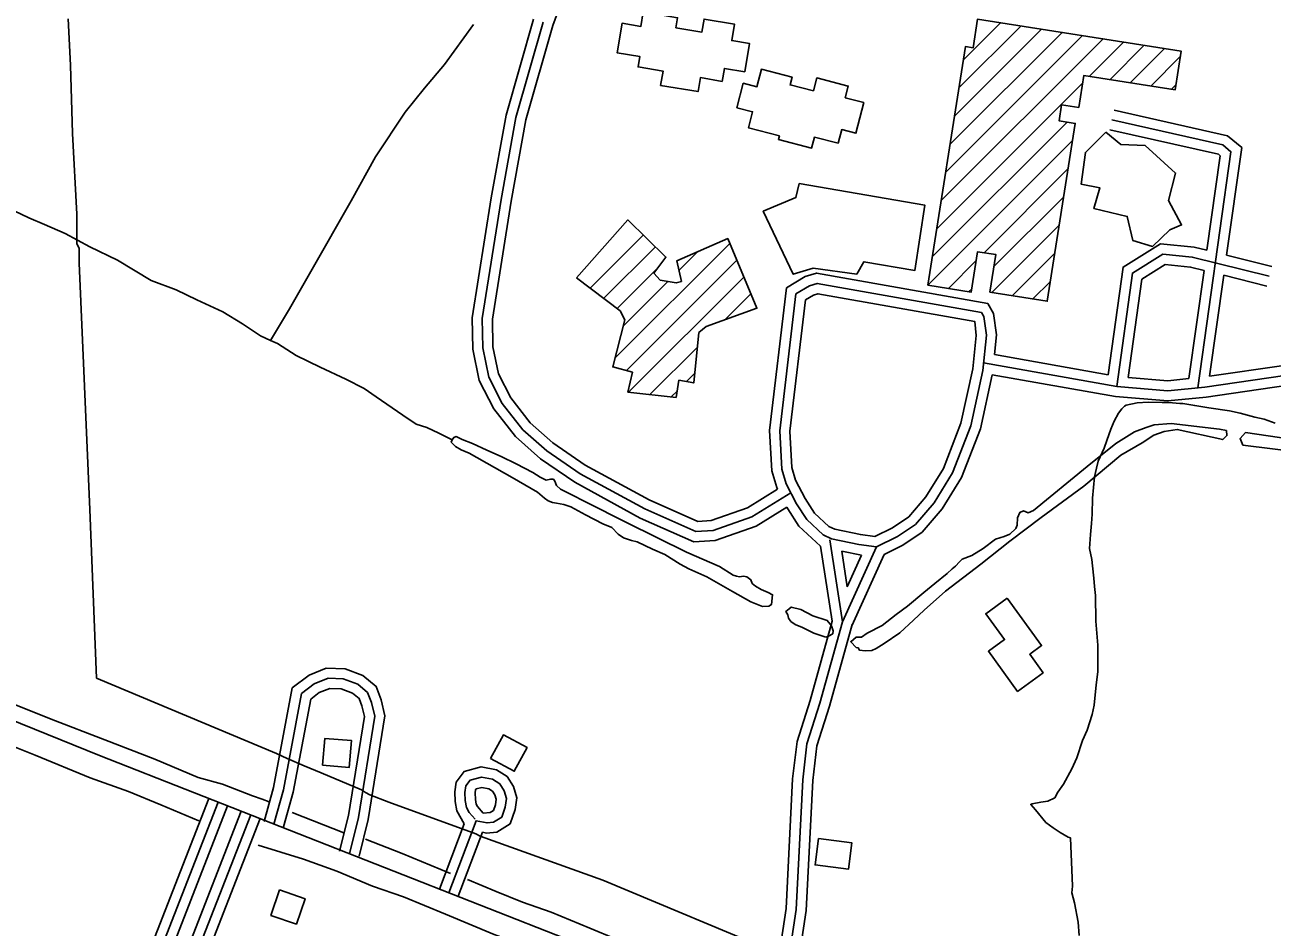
# Model space of a CAD drawing. Extents: x 3297735 to 3335592, y 670436 to 695807.
# Drawn here: x 3324627 to 3326483, y 687349 to 688693 of the extents above; entities that cross this region are included whole.
import ezdxf

# ---------------------------------------------------------------- set-up
doc = ezdxf.new("R2010")
doc.units = 0
for name, color, linetype in [('V-BLDG-OTLN', 7, 'Continuous'), ('V-ROAD-CNTR', 7, 'Continuous'), ('V-SITE-VEGE', 7, 'Continuous'), ('V-TOPO-SHOR', 7, 'Continuous'), ('V-UTIL-LINE', 7, 'Continuous')]:
    doc.layers.add(name, color=color, linetype=linetype)

msp = doc.modelspace()

# ---------------------------------------------------------------- linework, layer by layer
at = {"layer": 'V-BLDG-OTLN'}
for p, q in [((3326003.9, 688515.5), (3326170.5, 688682.2)), ((3326010.5, 688557.5), (3326140, 688687)), ((3326017.1, 688599.5), (3326109.5, 688691.8)), ((3326023.7, 688641.4), (3326078.9, 688696.6)), ((3325990.6, 688431.6), (3326231.6, 688672.5)), ((3325997.2, 688473.5), (3326201.1, 688677.4)), ((3326211, 688616.5), (3326262.1, 688667.7)), ((3326241.5, 688611.7), (3326292.7, 688662.9)), ((3326272, 688606.9), (3326323.2, 688658.1)), ((3326302.6, 688602.1), (3326346.5, 688646)), ((3325984, 688389.6), (3326201, 688606.6)), ((3326333.1, 688597.3), (3326339.9, 688604.1)), ((3325977.4, 688347.6), (3326178.2, 688548.5)), ((3325970.7, 688305.6), (3326186.3, 688521.2)), ((3326054.4, 688353.9), (3326179.7, 688479.2)), ((3326069.2, 688333.3), (3326173, 688437.2)), ((3326066, 688294.8), (3326166.4, 688395.2)), ((3325468, 688301.2), (3325547.2, 688380.3)), ((3325505, 688196.8), (3325675.8, 688367.6)), ((3325488.2, 688286), (3325565.1, 688362.9)), ((3325600.2, 688327.3), (3325628.5, 688355.6)), ((3326096.5, 688289.9), (3326159.8, 688353.3)), ((3325508.4, 688270.8), (3325568.8, 688331.2)), ((3325522, 688178.4), (3325686.3, 688342.6)), ((3326001.3, 688300.8), (3326042.8, 688342.3)), ((3325517.2, 688244.3), (3325583.9, 688311)), ((3325525.2, 688146.2), (3325696.7, 688317.7)), ((3326127, 688285.1), (3326153.2, 688311.3)), ((3325668.3, 688254), (3325707.2, 688292.8)), ((3326031.8, 688296), (3326036.2, 688300.3)), ((3325557, 688142.7), (3325627.6, 688213.3)), ((3325611.6, 688161.9), (3325623.6, 688173.9)), ((3325588.8, 688139.1), (3325597.5, 688147.8))]:
    msp.add_line(p, q, dxfattribs=at)
for points in [[(3325664.8, 688609.2), (3325632.1, 688614.7), (3325628.6, 688593.9), (3325572.9, 688603.2), (3325576.5, 688624.4), (3325539.5, 688630.6), (3325542.1, 688646), (3325508.1, 688651.7), (3325515.5, 688695.7), (3325543.6, 688691), (3325547.2, 688712.5), (3325598.2, 688704), (3325595.7, 688689.1), (3325634.4, 688682.5), (3325637.7, 688702), (3325682.9, 688694.4), (3325678.8, 688669.9), (3325705.3, 688665.4), (3325698.3, 688623.4), (3325668, 688628.5)], [(3325970.7, 688305.6), (3326026.8, 688660.9), (3326038.1, 688659.1), (3326044.8, 688702), (3326347.8, 688654.2), (3326338.7, 688596.4), (3326202.8, 688617.8), (3326195.3, 688570.4), (3326169.9, 688574.4), (3326166.1, 688550.4), (3326190.3, 688546.6), (3326148.5, 688281.7), (3326063.2, 688295.2), (3326072, 688351.1), (3326044.9, 688355.4), (3326035.4, 688295.4)], [(3325837.2, 688516.9), (3325801.9, 688526), (3325797.7, 688509.8), (3325748.3, 688522.5), (3325749.7, 688528), (3325703.8, 688539.9), (3325709.9, 688563.8), (3325686.6, 688569.8), (3325696, 688606.3), (3325716.2, 688601.1), (3325722.9, 688627.1), (3325768.6, 688615.3), (3325765.7, 688604), (3325800.4, 688595.1), (3325805.3, 688614.3), (3325852.3, 688602.2), (3325847.9, 688584.8), (3325875.4, 688577.7), (3325863.6, 688532), (3325842.5, 688537.4)], [(3326235.9, 688533.3), (3326258.1, 688515.2), (3326294.3, 688513.4), (3326339.5, 688472.6), (3326329.2, 688431.9), (3326348.5, 688395.4), (3326330.9, 688388.1), (3326305.1, 688363.4), (3326276, 688372), (3326267.7, 688408), (3326218, 688419.6), (3326226.9, 688450.4), (3326199.1, 688455.8), (3326205.2, 688503.4)], [(3325779.2, 688456.9), (3325966.3, 688424.6), (3325951.5, 688327.5), (3325875.7, 688340.5), (3325864.8, 688322.1), (3325800.2, 688330.8), (3325770.3, 688321.9), (3325725.8, 688415.8), (3325774.4, 688436.1)], [(3325447.8, 688316.3), (3325524, 688402.9), (3325580.9, 688347.4), (3325562.9, 688323.4), (3325572.1, 688313.1), (3325596.1, 688308.9), (3325603.8, 688311.3), (3325596.9, 688341.8), (3325672.8, 688374.9), (3325716.3, 688271.1), (3325640.7, 688244.1), (3325629.9, 688235), (3325622.2, 688160.1), (3325600.1, 688163.9), (3325595.9, 688138.3), (3325524.3, 688146.3), (3325531, 688175.9), (3325501.7, 688183.9), (3325519.6, 688253.9), (3325512.7, 688267.6)], [(3326088.6, 687839.2), (3326140, 687768.7), (3326122.4, 687755.8), (3326142.4, 687728.2), (3326104.4, 687700.5), (3326061, 687760.2), (3326084.9, 687777.6), (3326056.9, 687816.1)], [(3325069.7, 687590.7), (3325109.5, 687587.2), (3325112.9, 687627.1), (3325073.1, 687630.5)], [(3325319.9, 687600.4), (3325355.1, 687581.5), (3325374.1, 687616.7), (3325338.8, 687635.6)], [(3325808, 687481.4), (3325857.5, 687475), (3325852.4, 687435.6), (3325802.9, 687442)], [(3325005.8, 687404.7), (3324992.8, 687366.8), (3325030.7, 687353.8), (3325043.6, 687391.7)]]:
    msp.add_lwpolyline(points, close=True, dxfattribs=at)
at = {"layer": 'V-ROAD-CNTR'}
for points in [[(3325474.6, 688831.2), (3325460, 688802), (3325436.4, 688757.2), (3325412.3, 688692.5), (3325372.2, 688552.1), (3325350.3, 688430.9), (3325322.5, 688255.1), (3325323.3, 688213.8), (3325331.5, 688173.7), (3325350, 688137.6), (3325378.9, 688100.7), (3325412.7, 688070.6), (3325460.8, 688037.5), (3325555.9, 687985.6), (3325628.1, 687953.7), (3325648.1, 687954.9), (3325702.1, 687973.9), (3325747, 688001.7)], [(3325383.8, 688701.9), (3325342.9, 688558.9), (3325320.8, 688435.9), (3325292.4, 688257.1), (3325293.4, 688210.5), (3325302.9, 688163.7), (3325324.6, 688121.3), (3325357, 688080), (3325394.1, 688046.9), (3325445.1, 688011.9), (3325542.7, 687958.7), (3325622.6, 687923.3), (3325654.1, 687925.2), (3325715.1, 687946.7), (3325760.9, 687975)], [(3325398, 688697.2), (3325357.5, 688555.5), (3325335.5, 688433.4), (3325307.5, 688256.1), (3325308.4, 688212.2), (3325317.2, 688168.7), (3325337.3, 688129.5), (3325367.9, 688090.3), (3325403.4, 688058.7), (3325453, 688024.7), (3325549.3, 687972.2), (3325625.3, 687938.5), (3325651.1, 687940), (3325708.6, 687960.3), (3325766.7, 687996.3)], [(3326372.7, 688152.7), (3326422, 688504.4), (3326410, 688514.4), (3326244.8, 688551.7)], [(3326415.5, 688350.2), (3326438, 688510.6), (3326416.8, 688528.2), (3326248.1, 688566.4)], [(3326386.3, 688357.5), (3326406, 688498.2), (3326403.2, 688500.6), (3326241.5, 688537.1)], [(3326390.2, 688170), (3326500.8, 688185.8), (3326541, 688188.4), (3326584.3, 688183.1), (3326771.2, 688157.6), (3326794.8, 688164.3), (3326812.9, 688174.7), (3326827.3, 688186.4), (3326858.1, 688240.1), (3326881.9, 688315.7), (3326928.7, 688354.4), (3326958.1, 688361), (3327016.1, 688367.1), (3327178.9, 688309.7), (3327430.8, 688271.6), (3327458.8, 688274.4), (3327486.2, 688287.5), (3327517, 688308.5), (3327538, 688336.8), (3327548.7, 688362.3), (3327558.7, 688404.6), (3327560.6, 688417.7)], [(3326386.3, 688357.5), (3326367, 688362.3), (3326316.9, 688367.4), (3326261.5, 688332.5), (3326239.2, 688172.1)], [(3326479.1, 688318.9), (3326364.4, 688347.5), (3326320.5, 688352), (3326275.4, 688323.5), (3326251.9, 688154.6)], [(3326482.7, 688333.4), (3326415.5, 688350.2)], [(3326382.1, 688327.6), (3326361.8, 688332.6), (3326324.2, 688336.5), (3326289.3, 688314.5), (3326268.9, 688168.2)], [(3326069.9, 688202.1), (3326073, 688231.4), (3326068.5, 688263.6), (3326060, 688278.5), (3325805, 688323.7), (3325788.2, 688318.5), (3325760.4, 688301.6), (3325735.1, 688089.2), (3325738.5, 688029.2), (3325745.7, 688004.1), (3325747, 688001.7)], [(3326359.4, 688166.5), (3326382.1, 688327.6)], [(3326390.2, 688170), (3326411.3, 688320.3)], [(3326475.4, 688304.3), (3326411.3, 688320.3)], [(3325894.2, 687915.6), (3325925.8, 687931.3), (3325952.3, 687949), (3325980, 687981.4), (3326007.5, 688026), (3326034.5, 688095.9), (3326052.4, 688178.7), (3326057.9, 688231.1), (3326054, 688258.7), (3326050.5, 688265), (3325806, 688308.3), (3325794.5, 688304.7), (3325774.4, 688292.6), (3325750.2, 688088.7), (3325753.4, 688031.7), (3325759.7, 688009.7), (3325775.2, 687980.1), (3325790.4, 687956.5), (3325814.7, 687933.7), (3325827.4, 687927.7), (3325867.8, 687919.3), (3325894.2, 687915.6)], [(3325891.7, 687931.1), (3325918.2, 687944.3), (3325942.2, 687960.3), (3325967.8, 687990.3), (3325994, 688032.7), (3326020.1, 688100.2), (3326037.6, 688181.1), (3326042.8, 688230.8), (3326040.9, 688251.4), (3325807, 688292.9), (3325800.7, 688290.9), (3325788.5, 688283.5), (3325765.2, 688088.3), (3325768.3, 688034.2), (3325773.7, 688015.3), (3325788.1, 687987.6), (3325802, 687966.2), (3325823.2, 687946.3), (3325832.3, 687942), (3325870.4, 687934.1), (3325891.7, 687931.1)], [(3326069.9, 688202.1), (3326239.2, 688172.1)], [(3326053.5, 688189.7), (3326252.2, 688154.6), (3326328, 688148.2), (3326383.1, 688153.8), (3326502.3, 688170.9)], [(3325905.7, 687904.6), (3325933.3, 687918.3), (3325962.3, 687937.7), (3325992.1, 687972.6), (3326021, 688019.3), (3326048.9, 688091.6), (3326066.3, 688172.2)], [(3326066.3, 688172.2), (3326250.2, 688139.7), (3326328.1, 688133.1), (3326384.9, 688138.9), (3326503.9, 688156)], [(3326268.9, 688168.2), (3326327.8, 688163.2), (3326359.4, 688166.5)], [(3325760.9, 687975), (3325762.2, 687972.6), (3325778.8, 687946.8), (3325810.9, 687916.7)], [(3323958, 687920.7), (3324737.6, 687604.9), (3325444.5, 687327), (3326055.1, 687074.1)], [(3325843.8, 687804), (3325824.6, 687926.1)], [(3325828.5, 687805), (3325810.9, 687916.7)], [(3325842.5, 687909.3), (3325872.1, 687903.2)], [(3325850.8, 687856), (3325842.5, 687909.3)], [(3325843.8, 687804), (3325894.2, 687915.6)], [(3325850.8, 687856), (3325872.1, 687903.2)], [(3325857.5, 687797.9), (3325905.7, 687904.6)], [(3325713.1, 687218.1), (3325743.5, 687269), (3325759.8, 687376.9), (3325769.4, 687570.1), (3325776, 687625.7), (3325795.5, 687687.1), (3325828.5, 687805)], [(3325726, 687210.4), (3325757.9, 687263.9), (3325774.7, 687375.4), (3325784.4, 687568.8), (3325790.8, 687622.5), (3325809.9, 687682.8), (3325843.8, 687804)], [(3325738.9, 687202.7), (3325772.3, 687258.7), (3325789.7, 687373.9), (3325799.3, 687567.6), (3325805.5, 687619.3), (3325824.2, 687678.6), (3325858.3, 687800)], [(3324982.7, 687506.9), (3324996.8, 687557.4), (3325024.6, 687705.7), (3325049.7, 687724.8), (3325075.2, 687735.3), (3325103.3, 687733.9), (3325129.7, 687724.3), (3325149.4, 687707.8), (3325156.7, 687688.1), (3325162.6, 687664.2), (3325137.8, 687509.5), (3325124.2, 687455)], [(3324997.2, 687502.9), (3325011.5, 687554), (3325038.3, 687697.2), (3325057.3, 687711.7), (3325077.8, 687720.1), (3325100.3, 687719), (3325122.1, 687711.1), (3325136.7, 687698.8), (3325142.4, 687683.7), (3325147.3, 687663.6), (3325123.1, 687512.5), (3325109.6, 687458.7)], [(3325011.6, 687498.9), (3325026.1, 687550.6), (3325052, 687688.8), (3325064.8, 687698.6), (3325080.4, 687705), (3325097.3, 687704.1), (3325114.5, 687697.9), (3325124, 687689.9), (3325128, 687679.2), (3325132, 687662.9), (3325108.4, 687515.5), (3325095.1, 687462.3)], [(3325271.6, 687395.2), (3325307.9, 687490.6), (3325313.7, 687489.5), (3325328.9, 687490.9), (3325349.2, 687503.3), (3325356.4, 687524.6), (3325358.7, 687542.1), (3325354, 687558.7), (3325344.4, 687573.5), (3325328.4, 687583.7), (3325305.8, 687588.1), (3325280.4, 687581.3), (3325268.8, 687565.5), (3325266.6, 687550.7), (3325267.3, 687536.5), (3325269.4, 687522.8), (3325280.5, 687503.1)], [(3325257.6, 687400.5), (3325298.3, 687507.7), (3325314.5, 687504.6), (3325324.1, 687505.5), (3325336.8, 687513.2), (3325341.7, 687528), (3325343.4, 687541), (3325340.1, 687552.4), (3325333.6, 687562.6), (3325322.8, 687569.5), (3325306.3, 687572.7), (3325289.4, 687568.2), (3325283.1, 687559.6), (3325281.6, 687550), (3325282.2, 687538), (3325283.8, 687527.7), (3325288, 687520.3), (3325297, 687510.2)], [(3325309, 687519.2), (3325319.2, 687520.1), (3325324.3, 687523.2), (3325327, 687531.4), (3325328.1, 687539.8), (3325326.3, 687546.2), (3325322.8, 687551.7), (3325317.1, 687555.3), (3325306.8, 687557.3), (3325298.4, 687555.1), (3325297.4, 687553.7), (3325296.7, 687549.2), (3325297.2, 687539.6), (3325298.2, 687532.7), (3325300.3, 687529), (3325309, 687519.2)], [(3324900.4, 687540.9), (3324736.2, 687119.3)], [(3324914.4, 687535.5), (3324750.2, 687113.8)], [(3324928.4, 687530), (3324764.2, 687108.4)], [(3324784.8, 687101.2), (3324948.7, 687521.9)], [(3324798.8, 687095.8), (3324962.7, 687516.5)], [(3324878.8, 687259.9), (3324976.7, 687511)], [(3325243.6, 687405.8), (3325280.5, 687503.1)]]:
    msp.add_lwpolyline(points, dxfattribs=at)
at = {"layer": 'V-SITE-VEGE'}
for points in [[(3326195.8, 687337.1), (3326194.3, 687356.5), (3326189.2, 687385.4), (3326185, 687400.6), (3326186.3, 687410.3), (3326183, 687482.1), (3326179.5, 687483.5), (3326167.7, 687490.3), (3326157.3, 687497.1), (3326146.2, 687505.3), (3326130.8, 687523.9), (3326123.9, 687532.1), (3326125.9, 687532.8), (3326139, 687535.7), (3326149.4, 687537.1), (3326159.7, 687542.1), (3326164.5, 687550.4), (3326172.7, 687562.2), (3326184.9, 687585.1), (3326192.4, 687601.7), (3326201.2, 687627.4), (3326208, 687642.6), (3326215.4, 687666.2), (3326218.1, 687680), (3326221.3, 687710.4), (3326223.9, 687729.8), (3326223.6, 687769.2), (3326220.6, 687805.1), (3326220.3, 687843.1), (3326218.8, 687856.9), (3326218, 687869.3), (3326215.8, 687887.3), (3326215, 687896.9), (3326211.5, 687913.5), (3326212.7, 687934.2), (3326214.6, 687950.8), (3326215.2, 687964.7), (3326215.7, 687988.2), (3326218.9, 688020), (3326221.6, 688033.1), (3326224.3, 688043.5), (3326233.1, 688062.9), (3326237.2, 688074), (3326243.3, 688091.3), (3326248, 688103.1), (3326254.8, 688114.9), (3326259.6, 688121.2), (3326263.7, 688125.3), (3326265.8, 688126.7), (3326282.4, 688130.3), (3326298.9, 688131.1), (3326319.7, 688130.6), (3326329.3, 688130.7), (3326345.9, 688129.4), (3326350.1, 688129.4), (3326368.1, 688126.1), (3326388.8, 688122.8)], [(3326388.8, 688122.8), (3326419.9, 688118.2), (3326435.9, 688114.9), (3326457.3, 688108.8), (3326471.2, 688106.2), (3326487.8, 688100.1)]]:
    msp.add_lwpolyline(points, dxfattribs=at)
at = {"layer": 'V-TOPO-SHOR'}
for p, q in [((3326333.2, 688099.6), (3326405.1, 688091.3)), ((3326405.1, 688091.3), (3326415.4, 688089.3)), ((3325024.2, 687520.2), (3325101.3, 687489.6))]:
    msp.add_line(p, q, dxfattribs=at)
for points in [[(3325294.5, 688693.9), (3325251, 688634.2), (3325221.2, 688599.1), (3325192.9, 688563.5), (3325148.5, 688496.7), (3325112.5, 688431.4), (3325054.3, 688329.2), (3325020.6, 688270.5), (3324992.2, 688223.3)], [(3324600.4, 688421.1), (3324632.5, 688405.8), (3324655.5, 688395.8), (3324686.5, 688382.8), (3324723.2, 688362.6), (3324764.2, 688342.9), (3324814.4, 688312.6), (3324851.9, 688298.5), (3324882.5, 688283.6), (3324921.1, 688265.7), (3324950.3, 688248.1), (3324977.5, 688230.1), (3324992.2, 688223.3), (3325002.4, 688218.6), (3325030.3, 688201), (3325066.3, 688183.5), (3325104.2, 688165.6), (3325131.8, 688151.8), (3325149.4, 688139.4), (3325189.3, 688112.1), (3325208.9, 688098.6), (3325224.9, 688093.8), (3325242.9, 688085.2), (3325262.4, 688075.4)], [(3325964.9, 687847.8), (3325981.1, 687861.4), (3325999.4, 687876), (3326006.9, 687882.9), (3326011.7, 687887), (3326012.4, 687887.7), (3326017.4, 687892.8), (3326021.9, 687897.3), (3326036.2, 687902.9), (3326053.2, 687913.3), (3326071.6, 687927.2), (3326084.6, 687931.4), (3326092.8, 687934.9), (3326101.6, 687943.1), (3326103.6, 687947.9), (3326104.2, 687958.9), (3326107.6, 687967.1), (3326113.1, 687969.2), (3326119.9, 687966.5), (3326128.1, 687970), (3326207.7, 688035.7), (3326250.6, 688069.5), (3326278.5, 688086.9), (3326295.6, 688093.8), (3326307.9, 688097.4), (3326333.2, 688099.6)], [(3325965.5, 687821.4), (3325997.2, 687849.6), (3326049.4, 687889.8), (3326093, 687924.5), (3326139.3, 687959.3), (3326203.2, 688006), (3326258.1, 688052.2), (3326289.7, 688070.7), (3326307.1, 688082.3), (3326322.6, 688087.8), (3326342.1, 688090.6), (3326409.7, 688075.6), (3326415.9, 688081.6), (3326415.4, 688089.3)], [(3325277.6, 688075.9), (3325292.9, 688069.6), (3325314.3, 688059.9), (3325335.7, 688050.6), (3325358, 688039.4), (3325382.8, 688026.4), (3325393.6, 688019.6), (3325402.8, 688015.2), (3325409.2, 688016.8), (3325413.4, 688016.4), (3325415.7, 688013.4), (3325417.7, 688007), (3325423.8, 688001.7), (3325438, 687995), (3325462.9, 687981.9), (3325521.1, 687952.5), (3325568.2, 687929.3), (3325611.4, 687908.1), (3325660.8, 687886.5), (3325681.1, 687873.8), (3325686.1, 687872), (3325690.6, 687871.2), (3325696.3, 687872.1), (3325701.3, 687871), (3325707.4, 687866.9), (3325709.4, 687861.2), (3325714, 687857.4), (3325722.4, 687852.5), (3325732.8, 687847.7), (3325739.7, 687844.4), (3325738, 687829.9), (3325734.1, 687827.2), (3325724.6, 687827.1), (3325707, 687834.1), (3325679.8, 687849.4), (3325641.5, 687871.1), (3325614.7, 687883), (3325602.1, 687890.1), (3325579.1, 687904.3), (3325560.7, 687912.5), (3325537.8, 687923.3), (3325529.8, 687925.1), (3325517.5, 687929.2), (3325509.9, 687934.8), (3325500.2, 687944.6), (3325486.8, 687950.2), (3325461.2, 687963.6), (3325439.4, 687975.2), (3325429, 687978.9), (3325418, 687980.7), (3325411.9, 687981.8), (3325405.4, 687984.4), (3325400, 687988.5), (3325389.6, 687997.1), (3325352.1, 688019.2), (3325287.7, 688055.5), (3325275.9, 688060.3), (3325267.4, 688065.5), (3325261.3, 688071.9), (3325262.4, 688075.4), (3325265, 688078.8), (3325268.4, 688080), (3325272.6, 688078.1), (3325277.6, 688075.9)], [(3326439.6, 688067.2), (3326435.5, 688077), (3326443.5, 688086.1), (3326581.9, 688065.9), (3326660, 688057.6), (3326740.9, 688046.6), (3326846.4, 688032.3), (3326998.5, 688016.4), (3327158.8, 687993.6), (3327233.5, 687982.6), (3327261.6, 687977.3), (3327278.1, 687975.4), (3327334.9, 687971), (3327395.2, 687964.6), (3327465.1, 687955.6), (3327511, 687946.4)], [(3326439.6, 688067.2), (3326523.9, 688057), (3326651.5, 688039.1), (3326779.1, 688017.2), (3326921.5, 688004.1), (3327028.1, 687994.1), (3327212.3, 687970.6), (3327256.9, 687963.5), (3327285.2, 687965.1), (3327311.5, 687964.6), (3327383, 687955), (3327485.6, 687939), (3327554.9, 687928.4), (3327616.3, 687922.8), (3327660.2, 687916.4), (3327714.2, 687908), (3327791.2, 687897.1), (3327829, 687900.2)], [(3325965.5, 687821.4), (3325949.6, 687806.4), (3325928.8, 687787.9), (3325905.8, 687771.8), (3325893.6, 687764.3), (3325887.2, 687761.3), (3325877.2, 687760.9), (3325868.8, 687762.1), (3325867.2, 687765.3), (3325864.2, 687766), (3325856, 687774.5), (3325864, 687781.3), (3325871.9, 687781.5), (3325880.5, 687787), (3325902.6, 687798.5), (3325923.7, 687814.9), (3325940.3, 687827.6), (3325964.9, 687847.8)], [(3325818.8, 687781.4), (3325800.9, 687787.3), (3325784.2, 687795.7), (3325773.4, 687800.2), (3325767, 687804.6), (3325763.5, 687809.4), (3325762.5, 687814.3), (3325759.4, 687819.7), (3325764.5, 687823.4), (3325767.4, 687826), (3325781.7, 687822.3), (3325799.4, 687813.2), (3325820.9, 687806.1), (3325827.4, 687798.1), (3325829.7, 687790.6), (3325829.1, 687786.4), (3325822.7, 687782.7), (3325818.8, 687781.4)], [(3324413.2, 687693.3), (3324472.5, 687675), (3324523.6, 687651.8), (3324584.3, 687628.2), (3324641.9, 687605.6), (3324723.8, 687571.5), (3324780.6, 687551.4), (3324828.7, 687531.6), (3324885.4, 687507.6)], [(3324602.6, 687684.3), (3324665.6, 687659), (3324745.6, 687628.2), (3324820.2, 687599.3), (3324884.6, 687572.4), (3324920.5, 687562.2), (3324965.6, 687545), (3324980, 687539.7), (3324990.1, 687536.1)], [(3325133.8, 687480.4), (3325188.4, 687459.1), (3325259.9, 687429.1)], [(3324973.8, 687471.5), (3325041.4, 687450.6), (3325090.7, 687432.6), (3325144, 687410.3), (3325190.4, 687394.4), (3325252.8, 687368.7), (3325325.1, 687338.4), (3325390.5, 687314.5), (3325424.3, 687301.9)], [(3325285.4, 687420.3), (3325328.3, 687402.3), (3325367.3, 687386.3), (3325409.8, 687371.7), (3325467.4, 687347.7), (3325505.6, 687331.7), (3325564.9, 687310.3), (3325608.2, 687292.7), (3325651.1, 687273.7), (3325731.8, 687238.7)]]:
    msp.add_lwpolyline(points, dxfattribs=at)
at = {"layer": 'V-UTIL-LINE'}
msp.add_lwpolyline([(3325755.3, 687307), (3325487.1, 687419.5), (3325304.2, 687484.7), (3325297.9, 687488.3), (3325288.4, 687491.9), (3325178, 687531.8), (3325168.5, 687535.4), (3325140.1, 687546.3), (3325133.8, 687549.9), (3325127.5, 687553.6), (3325067.6, 687579), (3325042.3, 687589.8), (3325017.1, 687600.7), (3325001.3, 687608), (3324733.2, 687720.4), (3324723.4, 687971.3), (3324707.2, 688338.6), (3324707.2, 688353.1), (3324707.2, 688360.4), (3324704, 688367.7), (3324704, 688375), (3324704, 688411.4), (3324697.5, 688531.4), (3324694.3, 688633.2), (3324691, 688702.3)], dxfattribs=at)

doc.saveas('drawing.dxf')
